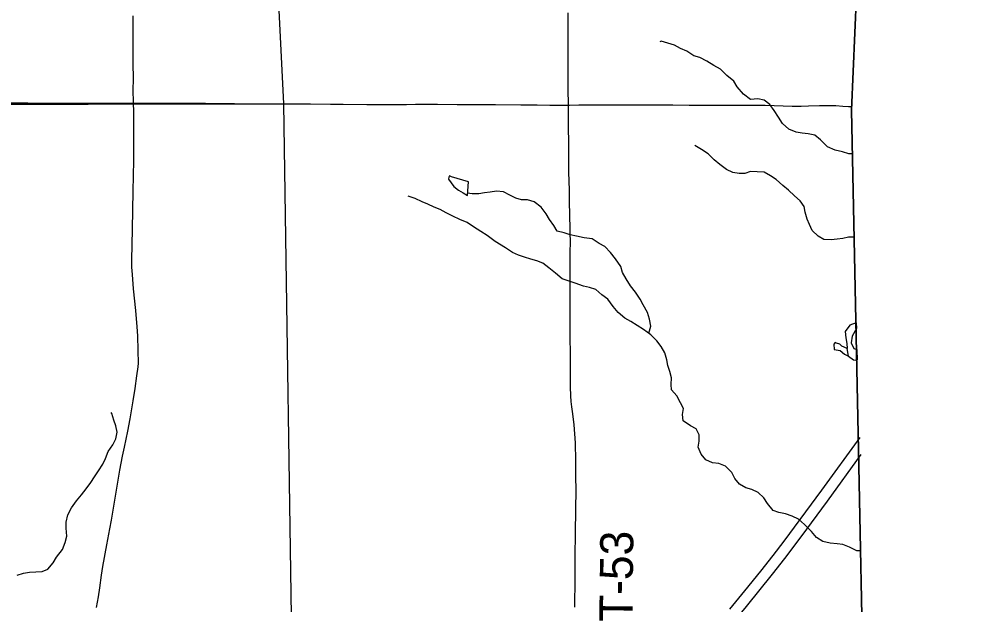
# Model space of a CAD drawing. Extents: x 1874609 to 2204689, y 815661 to 1281160.
# Drawn here: x 2063641 to 2072218, y 1063003 to 1068299 of the extents above; entities that cross this region are included whole.
import ezdxf

# ---------------------------------------------------------------- set-up
doc = ezdxf.new("R2010")
doc.units = 0
for name, color, linetype in [('GM_X_Adjacent_County', 7, 'Continuous'), ('GM_X_County', 7, 'Continuous'), ('GM_X_Interstate_Route', 7, 'Continuous'), ('GM_X_Major_River', 7, 'Continuous'), ('GM_X_Minor_Lake', 7, 'Continuous'), ('GM_X_Minor_River', 7, 'Continuous'), ('GM_X_Section', 7, 'Continuous'), ('GM_X_Township', 7, 'Continuous'), ('GM_X_Township_Road', 7, 'Continuous'), ('GM_X_Township_Road_Text', 7, 'Continuous')]:
    doc.layers.add(name, color=color, linetype=linetype)

msp = doc.modelspace()

# ---------------------------------------------------------------- linework, layer by layer
at = {"layer": 'GM_X_Adjacent_County'}
msp.add_lwpolyline([(2072055.1, 1036106.6), (2072120.2, 1038512.6), (2072112.2, 1041354.4), (2072178.7, 1046252), (2072142.8, 1047459), (2072218.3, 1051577.8), (2072166.7, 1051922.6), (2071926.7, 1054555.3), (2071772.3, 1055613.7), (2071559.1, 1056912.2), (2071392.9, 1056914.6), (2071288.2, 1062148.4), (2071243.1, 1064399.7), (2071181.7, 1067473.1), (2071270.7, 1069576.7), (2071304.4, 1070159.8), (2071255.1, 1071443.9), (2071122.1, 1077956.3)], dxfattribs=at)
at = {"layer": 'GM_X_County'}
msp.add_lwpolyline([(2071122.1, 1077956.3), (2071255.1, 1071443.9), (2071304.4, 1070159.8), (2071270.7, 1069576.7), (2071181.7, 1067473.1), (2071243.1, 1064399.7), (2071288.2, 1062148.4), (2071392.9, 1056914.6), (2071559.1, 1056912.2), (2071772.3, 1055613.7), (2071926.7, 1054555.3), (2072166.7, 1051922.6), (2072218.3, 1051577.8), (2072142.8, 1047459), (2072178.7, 1046252), (2072112.2, 1041354.4), (2072120.2, 1038512.6), (2072055.1, 1036106.6)], dxfattribs=at)
at = {"layer": 'GM_X_Interstate_Route'}
for points in [[(2070077.4, 1062957.7), (2070215, 1063120.9), (2070360.2, 1063299.1), (2070472.3, 1063440.7), (2070571.6, 1063571.5), (2070911.6, 1064034.4), (2071259.3, 1064510.4)], [(2069441.2, 1062131.7), (2069453.6, 1062143.7), (2069531.6, 1062219.1), (2069648.2, 1062334.4), (2069774.7, 1062462.9), (2069875.7, 1062570.3), (2069985.1, 1062692.3), (2070113.8, 1062841.1), (2070229.1, 1062979.7), (2070466.5, 1063272.9), (2070577.4, 1063415.2), (2070725.4, 1063611.7), (2070962.4, 1063933.7), (2071269.1, 1064355.9)]]:
    msp.add_lwpolyline(points, dxfattribs=at)
at = {"layer": 'GM_X_Major_River'}
for points in [[(2071142.2, 1065314.7), (2071093.4, 1065336.5), (2071073.6, 1065356.7), (2071045.6, 1065363), (2071033.7, 1065369.1), (2071021.6, 1065355.2), (2071023.2, 1065307.1), (2071079.1, 1065296.6), (2071118.8, 1065264.1), (2071153.7, 1065248.1)], [(2071153.7, 1065248.1), (2071142.2, 1065314.7)]]:
    msp.add_lwpolyline(points, dxfattribs=at)
at = {"layer": 'GM_X_Minor_Lake'}
for points in [[(2067711.2, 1066823.8), (2067559.6, 1066871.4), (2067539.7, 1066877.6), (2067533.6, 1066865.6), (2067529.5, 1066847.6), (2067578.9, 1066783), (2067622.6, 1066750.6), (2067664.4, 1066724.1), (2067702.1, 1066699.7)], [(2067702.1, 1066699.7), (2067711.2, 1066823.8)]]:
    msp.add_lwpolyline(points, dxfattribs=at)
at = {"layer": 'GM_X_Minor_River'}
for points in [[(2071193.8, 1067078.2), (2071156.2, 1067078.7), (2071100.4, 1067095.3), (2071032.6, 1067111.9), (2070964.8, 1067142.7), (2070899.4, 1067203.4), (2070847.8, 1067248), (2070787.9, 1067260.6), (2070734, 1067265.1), (2070680.1, 1067273.6), (2070614.3, 1067300.3), (2070554.8, 1067353), (2070519.3, 1067409.4), (2070481.8, 1067471.9), (2070442.3, 1067524.3), (2070390.6, 1067564.9), (2070332.7, 1067575.5), (2070266.7, 1067570.1), (2070201.2, 1067616.8), (2070145.7, 1067683.5), (2070114.2, 1067735.9), (2070050.7, 1067788.6), (2069993.2, 1067845.2), (2069933.5, 1067877.8), (2069871.8, 1067916.5), (2069806.1, 1067949.2), (2069754.3, 1067965.7), (2069688.6, 1068006.4), (2069630.9, 1068031), (2069577.2, 1068061.6), (2069517.3, 1068080.2), (2069455.5, 1068098.8), (2069445.5, 1068090.9)], [(2071208.8, 1066323.8), (2071153.8, 1066323.5), (2071101.7, 1066312), (2071051.7, 1066306.5), (2070995.6, 1066299), (2070929.7, 1066301.7), (2070878, 1066332.2), (2070824.4, 1066382.8), (2070798.9, 1066437.1), (2070779.3, 1066487.4), (2070759.9, 1066549.7), (2070752.3, 1066601.9), (2070716.7, 1066652.3), (2070663.2, 1066698.9), (2070611.6, 1066749.5), (2070558, 1066792.1), (2070498.5, 1066846.7), (2070446.8, 1066879.3), (2070391.1, 1066911.9), (2070325.1, 1066914.5), (2070265.2, 1066917.1), (2070215, 1066901.6), (2070163, 1066900.1), (2070105.2, 1066910.7), (2070049.4, 1066935.2), (2069989.8, 1066981.9), (2069938.2, 1067024.5), (2069882.6, 1067077.1), (2069823, 1067117.7), (2069763.3, 1067152.4)], [(2069344.1, 1065454.4), (2069363.5, 1065517.6), (2069350.1, 1065581.9), (2069332.6, 1065642.1), (2069295.2, 1065712.6), (2069267.6, 1065763), (2069224.2, 1065825.5), (2069180.7, 1065884), (2069139.2, 1065946.5), (2069107.7, 1066002.9), (2069090.2, 1066059.2), (2069044.8, 1066127.7), (2068999.3, 1066184.2), (2068947.8, 1066240.8), (2068896, 1066265.4), (2068832.4, 1066308.1), (2068758.5, 1066318.8), (2068690.7, 1066333.5), (2068632.8, 1066344.1), (2068577, 1066362.7), (2068515.1, 1066377.3), (2068485.6, 1066429.6), (2068446.1, 1066484.1), (2068416.5, 1066534.5), (2068371, 1066595), (2068307.5, 1066643.7), (2068247.6, 1066660.3), (2068191.7, 1066662.9), (2068139.8, 1066677.4), (2068086.1, 1066704), (2068030.3, 1066734.6), (2067964.4, 1066739.2), (2067908.3, 1066729.8), (2067856.3, 1066724.2), (2067804.3, 1066716.7), (2067746.3, 1066715.3), (2067703.9, 1066723.4)], [(2071265.6, 1063484.2), (2071229.6, 1063484.1), (2071163.9, 1063516.7), (2071102.1, 1063541.4), (2071050.2, 1063547.9), (2070988.2, 1063554.5), (2070920.4, 1063569.2), (2070864.7, 1063605.8), (2070817.2, 1063658.4), (2070753.8, 1063723.1), (2070702.2, 1063769.7), (2070644.4, 1063798.3), (2070582.6, 1063818.9), (2070522.8, 1063831.5), (2070470.9, 1063848.1), (2070419.5, 1063912.7), (2070387.9, 1063965.1), (2070334.4, 1064011.7), (2070278.6, 1064038.2), (2070222.8, 1064054.8), (2070167.1, 1064087.4), (2070123.5, 1064137.9), (2070098, 1064192.3), (2070040.5, 1064250.9), (2069980.7, 1064273.5), (2069922.8, 1064282.1), (2069861, 1064306.8), (2069819.5, 1064359.3), (2069792, 1064421.6), (2069800.5, 1064477.6), (2069801, 1064533.7), (2069773.5, 1064590.1), (2069721.7, 1064614.6), (2069656.1, 1064661.4), (2069650.6, 1064719.5), (2069659.1, 1064771.5), (2069631.5, 1064823.9), (2069598.1, 1064886.3), (2069550.5, 1064940.8), (2069547, 1064991), (2069549.4, 1065049), (2069536, 1065107.3), (2069516.4, 1065163.6), (2069506.9, 1065213.7), (2069491.4, 1065276), (2069455.9, 1065334.4), (2069418.4, 1065386.9), (2069364.8, 1065439.5), (2069297.3, 1065488.2), (2069239.6, 1065524.8), (2069181.9, 1065559.5), (2069128.2, 1065590), (2069066.7, 1065640.7), (2069021.2, 1065697.2), (2068973.7, 1065763.8), (2068920.1, 1065802.4), (2068866.5, 1065849), (2068808.7, 1065867.6), (2068752.8, 1065880.2), (2068679.1, 1065908.9), (2068615.3, 1065927.6), (2068561.4, 1065948.1), (2068499.9, 1065998.8), (2068440.3, 1066047.5), (2068386.7, 1066088.1), (2068330.9, 1066108.6), (2068277, 1066125.2), (2068219.2, 1066141.8), (2068165.4, 1066160.3), (2068109.6, 1066184.9), (2068046, 1066227.6), (2067954.5, 1066284.6), (2067881, 1066339.4), (2067823.3, 1066374), (2067757.7, 1066418.7), (2067700.1, 1066455.3), (2067634.3, 1066484), (2067570.6, 1066514.7), (2067508.9, 1066545.3), (2067455.1, 1066573.9), (2067401.3, 1066594.5), (2067343.6, 1066621.1), (2067291.8, 1066643.6), (2067228.1, 1066674.3), (2067174.2, 1066690.8), (2067164.3, 1066694.9)], [(2071224.3, 1065548.3), (2071165, 1065526.1), (2071124.5, 1065468.4), (2071130, 1065412.2), (2071139.6, 1065360.1), (2071142.2, 1065314.7)], [(2071224.3, 1065548.3), (2071225.4, 1065497.1)], [(2071225.4, 1065497.1), (2071186.1, 1065427.7), (2071177.6, 1065367.7), (2071203.2, 1065317.4), (2071229.2, 1065305.9)], [(2071153.7, 1065248.1), (2071142.2, 1065314.7)], [(2071229.2, 1065305.9), (2071231.1, 1065210.4)], [(2071153.7, 1065248.1), (2071198.3, 1065213.3), (2071231.1, 1065210.4)], [(2063624.2, 1063265.6), (2063682.4, 1063281.1), (2063736.4, 1063292.6), (2063792.4, 1063294.1), (2063852.4, 1063297.5), (2063902.6, 1063317), (2063951.1, 1063376.7), (2063981.5, 1063428.4), (2064034.1, 1063496.1), (2064060.6, 1063559.9), (2064073.1, 1063617.9), (2064067.7, 1063688.1), (2064068.2, 1063744.1), (2064084.7, 1063810.1), (2064117.3, 1063873.9), (2064161.8, 1063937.6), (2064208.2, 1063991.2), (2064250.7, 1064044.9), (2064291.1, 1064102.6), (2064325.6, 1064154.3), (2064362, 1064210.1), (2064400.5, 1064267.8), (2064425, 1064321.6), (2064449.5, 1064383.5), (2064492, 1064443.2), (2064518.4, 1064499), (2064529, 1064559), (2064517.4, 1064615.2), (2064499.9, 1064667.5), (2064480.4, 1064727.8), (2064474.5, 1064737.9)]]:
    msp.add_lwpolyline(points, dxfattribs=at)
at = {"layer": 'GM_X_Section'}
for points in [[(2065863, 1072838), (2065897.8, 1070318.6), (2066037.6, 1067529.4), (2060730.3, 1067523), (2060623.8, 1072847.8)], [(2066037.6, 1067529.4), (2066118.4, 1062086.5), (2060745.3, 1062047.8), (2060730.3, 1067523)]]:
    msp.add_lwpolyline(points, close=True, dxfattribs=at)
at = {"layer": 'GM_X_Township'}
msp.add_lwpolyline([(2071122.1, 1077956.3), (2071255.1, 1071443.9), (2071304.4, 1070159.8), (2071270.7, 1069576.7), (2071181.7, 1067473.1), (2071243.1, 1064399.7), (2071288.2, 1062148.4), (2071392.9, 1056914.6), (2063510.6, 1056885.7), (2061446.3, 1056888.3), (2059528.3, 1056890.6), (2058304.2, 1056892.2), (2052843.3, 1056898.9), (2047828.1, 1056905.1), (2047574.2, 1056905.4), (2045481.2, 1056908), (2044859.9, 1056908.1), (2044746.9, 1064387.8), (2044699.1, 1067550.3), (2044618.5, 1072885.8), (2044539, 1078146.3)], dxfattribs=at)
at = {"layer": 'GM_X_Township_Road'}
for points in [[(2068616.7, 1067519.7), (2068616.1, 1067665.7), (2068615.9, 1067780.5), (2068615.8, 1067911.7), (2068614.4, 1068092), (2068613.8, 1068354.3)], [(2064678, 1067535.8), (2064677.8, 1067542), (2064676.4, 1067656.5), (2064676.7, 1067754.8), (2064675.9, 1067902.2), (2064675.3, 1068033.2), (2064676.3, 1068164.3), (2064675.3, 1068229.9), (2064675.7, 1068328.1)], [(2062040.5, 1067541.4), (2062062.7, 1067541.1), (2062144.8, 1067540), (2062276.1, 1067540.8), (2062555.1, 1067542), (2062686.4, 1067542.2), (2062850.6, 1067540.7), (2063080.4, 1067539.9), (2063244.6, 1067539), (2063720.7, 1067538.6), (2063966.9, 1067537.4), (2064229.6, 1067537), (2064443, 1067535.8), (2064672.9, 1067535.8), (2064678, 1067535.8)], [(2064344.2, 1062971.2), (2064361.8, 1063068.2), (2064373.4, 1063149.5), (2064388.3, 1063263.2), (2064401.2, 1063344), (2064436.5, 1063537.6), (2064464.3, 1063682.6), (2064479.2, 1063763.4), (2064505.9, 1063924.3), (2064526.4, 1064052.2), (2064554.5, 1064213.7), (2064578.8, 1064342.5), (2064595.7, 1064422.6), (2064626.2, 1064567.2), (2064647.2, 1064680.2), (2064674.2, 1064842), (2064692.4, 1064955.4), (2064709.6, 1065069), (2064720.4, 1065150.6), (2064721.9, 1065183.7), (2064720.4, 1065298.7), (2064716.7, 1065430), (2064711.7, 1065511.9), (2064699.5, 1065659.2), (2064679.6, 1065855.1), (2064668, 1065985.7), (2064664.5, 1066051), (2064663.7, 1066116.4), (2064668.3, 1066395.2), (2064675.7, 1066739.6), (2064680.2, 1067018.4), (2064682.3, 1067149.5), (2064680.6, 1067460.4), (2064678, 1067535.8)], [(2064678, 1067535.8), (2064869.8, 1067535.7), (2065066.8, 1067535.6), (2065329.4, 1067535.5), (2065477.2, 1067534.9), (2065592.1, 1067534.1), (2065936.8, 1067531), (2066166.7, 1067531.3), (2066281.6, 1067530.2), (2066462, 1067528.1), (2066576.9, 1067527.1), (2066790.4, 1067524.8), (2067069.5, 1067524.7), (2067151.5, 1067526), (2067233.5, 1067526.4), (2067348.2, 1067526.3), (2067430.2, 1067526.3), (2067610.8, 1067525.3), (2067709.3, 1067524.6), (2067840.5, 1067525.2), (2067955.4, 1067524.8), (2068185.3, 1067522.5), (2068333, 1067520.7), (2068447.9, 1067519.1), (2068530, 1067518.6), (2068616.7, 1067519.7)], [(2068616.7, 1067519.7), (2068628.3, 1067519.9), (2068710.3, 1067520.7), (2068923.7, 1067521.5), (2069071.5, 1067521.7), (2069219.3, 1067521.9), (2069317.7, 1067521.7), (2069563.8, 1067520.3), (2069711.2, 1067519.6), (2069842.4, 1067518.6), (2070022.9, 1067518.3), (2070121.3, 1067519.3), (2070186.5, 1067519.7), (2070300.4, 1067518.5), (2070398.3, 1067517.4), (2070480.1, 1067515.8), (2070562.1, 1067513.2), (2070644.2, 1067510.5), (2070726.2, 1067510), (2070791.8, 1067511.9), (2070890.1, 1067516), (2070972.2, 1067516.5), (2071037.9, 1067514.5), (2071103.3, 1067509.3), (2071152.2, 1067506.5), (2071183.1, 1067507.3)], [(2068674.4, 1062973.3), (2068677.5, 1063235.3), (2068679.6, 1063448.4), (2068681.1, 1063628.6), (2068684, 1063874.4), (2068686, 1064021.5), (2068685.2, 1064168.5), (2068683.8, 1064299.4), (2068680.4, 1064463.2), (2068676.5, 1064544.9), (2068669.4, 1064626.3), (2068656.7, 1064723.4), (2068647.9, 1064788.3), (2068642.6, 1064837.1), (2068638.9, 1064886.2), (2068635.2, 1064967.9), (2068633.8, 1065717.1), (2068633.8, 1065815.5), (2068633.7, 1065995.8), (2068633.6, 1066110.6), (2068634.2, 1066176), (2068634.5, 1066290.1), (2068633.6, 1066355.4), (2068631.9, 1066420.9), (2068630, 1066502.9), (2068627.3, 1066666.8), (2068625.9, 1066748.8), (2068622.2, 1066912.4), (2068621.7, 1066961.5), (2068620.5, 1067059.8), (2068619.7, 1067174.4), (2068618.4, 1067321.6), (2068617, 1067469), (2068616.7, 1067519.7)]]:
    msp.add_lwpolyline(points, dxfattribs=at)

# ---------------------------------------------------------------- texts
at = {"layer": 'GM_X_Township_Road_Text'}
msp.add_text('T-53', height=300, rotation=89.30457, dxfattribs=at).set_placement((2069196.1, 1062839.5))

doc.saveas('drawing.dxf')
